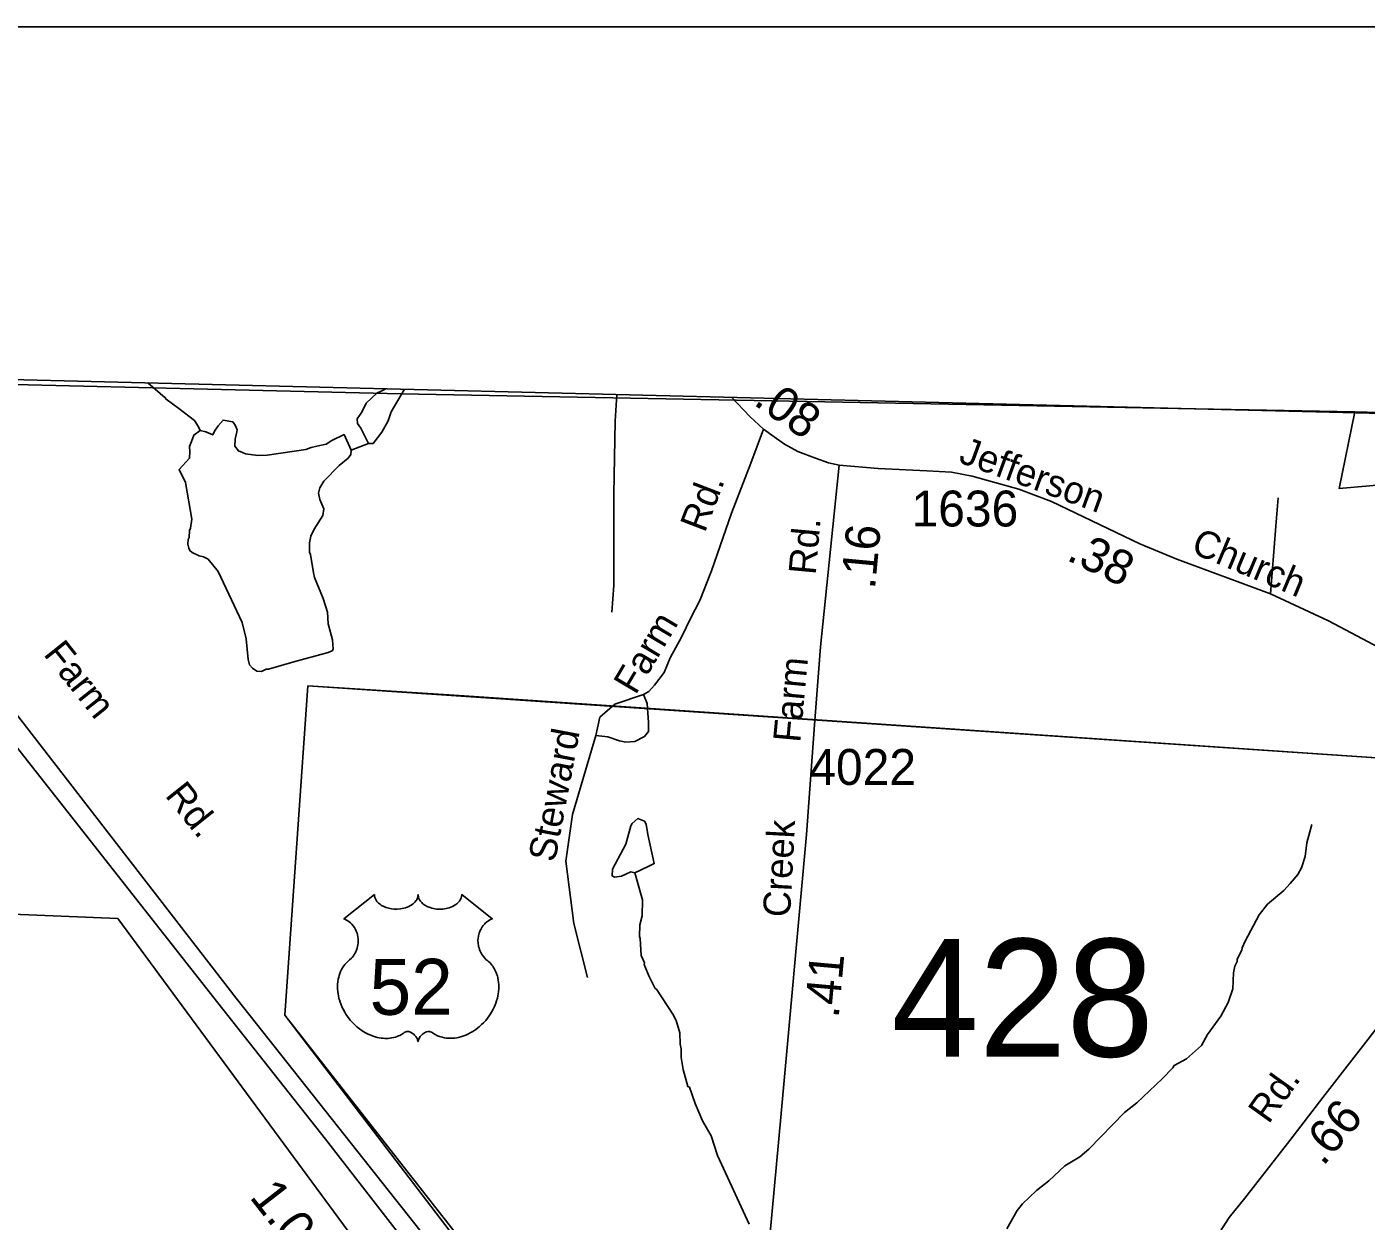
# Model space of a CAD drawing. Extents: x 1547597 to 1699558, y 810033 to 920809.
# Drawn here: x 1598443 to 1603109, y 913656 to 917817 of the extents above; entities that cross this region are included whole.
import ezdxf

# ---------------------------------------------------------------- set-up
doc = ezdxf.new("R2010")
doc.units = 0
for name, color, linetype in [('Exist Boundary Political City Limit New', 7, 'Continuous'), ('Exist Boundary Political CountyLine', 7, 'Continuous'), ('Exist Hydrographic Misc Water Feature', 7, 'Continuous'), ('Exist Road Non-System Type 51', 7, 'Continuous'), ('Exist Road Non-System Type 51 Label', 7, 'Continuous'), ('Exist Road Primary US Divided Attributed', 7, 'Continuous'), ('Exist Road Primary US Mileage Hundredths English Label', 7, 'Continuous'), ('Exist Road Primary US Shield CELL', 7, 'Continuous'), ('Exist Road Primary US Shield Number Label', 7, 'Continuous'), ('Exist Road Secondary Mileage Hundredths English Label', 7, 'Continuous'), ('Exist Road Secondary Structure Standard Bridge Number Label', 7, 'Continuous'), ('Exist Road Secondary Type 41 Attributed', 7, 'Continuous'), ('Exist Road Secondary Type 51 Attributed', 7, 'Continuous'), ('Exist Road Secondary Type 51 Label', 7, 'Continuous'), ('Exist Road Secondary Type 51 Number Label', 7, 'Continuous'), ('Map Preparation Boundary City Limit Buffer Line', 7, 'Continuous'), ('Map Preparation Inset Cut Line', 7, 'Continuous')]:
    doc.layers.add(name, color=color, linetype=linetype)

msp = doc.modelspace()

# ---------------------------------------------------------------- linework, layer by layer
at = {"layer": 'Exist Boundary Political City Limit New'}
for points in [[(1603069.6, 916475.6), (1599745.5, 916538.3), (1595706.2, 916636), (1594404.2, 916690.2), (1594425, 915866), (1593192.4, 915613.7), (1593135.4, 914460), (1593620.5, 914181.6), (1593771.5, 914137), (1593890.5, 914014.5), (1594713.1, 913890.1), (1594744.3, 914550.6), (1596317.7, 914476.4), (1596575, 914836), (1596660, 914757.6)], [(1599835.5, 911651.2), (1599835.5, 911825.5), (1599962.4, 911824.8), (1600204.9, 911821.9), (1601711.3, 911926.4), (1602104.9, 912023.6), (1602248, 912121.1), (1602282.6, 912285.7), (1602240.8, 912419.1), (1602080.9, 912228), (1601824.7, 912117.7), (1601672.3, 912159.7), (1601605.7, 912159.2), (1601441.6, 912395.2), (1601274.3, 912517.2), (1600974.9, 912595.8), (1600532.7, 912817.5), (1599342.5, 914374), (1599422.4, 915521.4), (1599949.5, 915487.3), (1603281.5, 915261.5), (1603332, 916236.8), (1603014.1, 916209.5), (1603069.6, 916475.6)], [(1603332, 916236.8), (1603014.1, 916209.5), (1603069.6, 916475.6), (1604263.4, 916444)], [(1596660, 914757.6), (1596927.8, 915138.2), (1597156.6, 915454), (1597536.5, 915208.5), (1597638.3, 915369), (1597492.5, 915467.5), (1597566.2, 915588.7), (1597350.3, 915710.7), (1597357.8, 915722.5), (1597357.8, 915722.5), (1597603.2, 915609.2), (1597693.8, 915770.5), (1597770.8, 915724.8), (1598064.8, 915484), (1597997.7, 914741.8), (1598760.6, 914710.5), (1599611.7, 913555.7)], [(1602248, 912121.1), (1602282.6, 912285.7), (1602240.8, 912419.1), (1602160, 912320.2), (1602080.9, 912228), (1601910.3, 912153.2), (1601824.7, 912117.7), (1601672.3, 912159.7), (1601605.7, 912159.2), (1601441.6, 912395.2), (1601274.3, 912517.2), (1600974.9, 912595.8), (1600532.7, 912817.5), (1600361, 913079), (1600389, 913094), (1600013.5, 913565.5), (1599989.5, 913547), (1599342.5, 914374), (1599422.4, 915521.4), (1603281.5, 915261.5)]]:
    msp.add_lwpolyline(points, dxfattribs=at)
at = {"layer": 'Exist Boundary Political CountyLine'}
msp.add_lwpolyline([(1645451.8, 915408.7), (1613629.3, 916223.7), (1612893.9, 916242.5), (1609407.8, 916316.7), (1604567.3, 916436.1), (1604121.2, 916447.1), (1597983.7, 916598.5), (1592972, 916723.1), (1585567, 916909.9), (1571995.5, 917226.8)], dxfattribs=at)
at = {"layer": 'Exist Hydrographic Misc Water Feature'}
msp.add_line((1599572.5, 916342.5), (1599633.1, 916366), dxfattribs=at)
for points in [[(1598865.1, 916576.7), (1598925.4, 916525.1), (1598928.2, 916519.6), (1598972.5, 916487.9), (1599026.9, 916446.3), (1599041.8, 916424), (1599046.5, 916410.9)], [(1599693.6, 916556.3), (1599680.2, 916549.4), (1599661.9, 916541.5), (1599625, 916506.5), (1599610.2, 916474.9), (1599593.6, 916451.4), (1599595.2, 916435.3), (1599606.8, 916419), (1599633.1, 916366)], [(1599633.1, 916366), (1599649.4, 916365.9), (1599680.4, 916405), (1599701.4, 916444.5), (1599712.3, 916476.2), (1599758.8, 916554.7)], [(1599046.5, 916410.9), (1599067.3, 916406.3), (1599091.1, 916395.7), (1599097, 916408.1), (1599110.1, 916426.8), (1599127, 916447.5), (1599160.7, 916440.9), (1599166.3, 916433.4), (1599170.1, 916426.8), (1599175.6, 916413), (1599174.9, 916406), (1599169.1, 916380.9), (1599167.3, 916356.6), (1599180.4, 916340.6), (1599194.5, 916333.9), (1599204.4, 916329.7), (1599248.3, 916324.4), (1599280.3, 916325.6), (1599415.3, 916344.3), (1599434, 916351.8), (1599453.8, 916356.6), (1599485.4, 916363.6), (1599505.2, 916376.2), (1599548.2, 916396.8), (1599572.5, 916342.5)], [(1599373.1, 915604.6), (1599285, 915579.3), (1599277, 915579.5), (1599260.8, 915571.9), (1599244.8, 915572.3), (1599229.1, 915582.8), (1599219.3, 915595), (1599213.8, 915613.1), (1599207.8, 915685.3), (1599193.2, 915741.8), (1599109.7, 915920), (1599074.9, 915962.9), (1599059.1, 915971.3), (1599043.2, 915973.8), (1599019.5, 915986.4), (1599011.6, 915992.7), (1599007.8, 916000.8), (1599004.2, 916014.8), (1599004.7, 916030.8), (1599008.9, 916038.7), (1599009.5, 916062.7), (1599013.7, 916070.6), (1599018.5, 916102.5), (1598995.9, 916230), (1598973.4, 916275), (1599010.4, 916314.5), (1599011.1, 916338.4), (1599009.9, 916355.6), (1599017.4, 916372.5), (1599024.9, 916395), (1599046.5, 916410.9)], [(1599572.5, 916342.5), (1599572.4, 916327.8), (1599562.1, 916314.1), (1599531.4, 916289), (1599478, 916234.3), (1599463.4, 916210.7), (1599458.8, 916192.8), (1599464.3, 916170.7), (1599477.5, 916138.4), (1599474.8, 916114.4), (1599443.7, 916067.2), (1599433, 916043.4), (1599428.4, 916019.5), (1599427.6, 915987.5), (1599431.4, 915979.4), (1599441.7, 915915.2), (1599445.3, 915899.1), (1599475.5, 915826.3), (1599490.1, 915777.9), (1599493.1, 915737.8), (1599507.6, 915681.4), (1599510.8, 915649.3), (1599506.7, 915643.4), (1599492.6, 915637.7), (1599373.1, 915604.6)], [(1600561.1, 914870.2), (1600546.9, 914873.5), (1600514.5, 914858.3), (1600490.4, 914854.9), (1600482.5, 914859.1), (1600483.2, 914883.1), (1600529.4, 914970), (1600547.1, 915033.5), (1600551.3, 915041.4), (1600571.7, 915058.9), (1600595.4, 915050.3), (1600601.2, 915040.1), (1600606.3, 915003.9), (1600629, 914902), (1600607.3, 914891.9), (1600561.1, 914870.2)], [(1602919.5, 915038.5), (1602901.9, 914974.9), (1602896.6, 914927), (1602883.6, 914887.3), (1602871, 914863.7), (1602844.2, 914832.4), (1602821.6, 914809), (1602765.4, 914760.4), (1602735.4, 914723.2), (1602687, 914632.5), (1602676.3, 914608.8), (1602676.1, 914600.8), (1602659.3, 914569.2), (1602659.1, 914561.2), (1602650.7, 914545.4), (1602646.1, 914521.5), (1602644.6, 914465.5), (1602627.4, 914418), (1602602.2, 914370.7), (1602556.3, 914307.3), (1602535.5, 914268.4), (1602482.3, 914221.8), (1602439.7, 914199), (1602435.5, 914191.1), (1602398.5, 914152), (1602310.3, 914068.4), (1602267.4, 914035.5), (1602142.1, 913906.8), (1602111.3, 913880.8), (1602058.6, 913849), (1602003.2, 913796.5), (1601960.4, 913763.6), (1601911.2, 913716.8), (1601892.5, 913693.3), (1601856.9, 913630.3)], [(1600561.1, 914870.2), (1600588.4, 914776.3), (1600586.9, 914720.3), (1600578.1, 914688.5), (1600577.1, 914648.6), (1600579.8, 914641.8), (1600583.5, 914582.1), (1600594.7, 914556.1), (1600593.1, 914550.7), (1600609.5, 914511.7), (1600632.4, 914467.1), (1600636.4, 914464.9), (1600694.1, 914377.4), (1600705.5, 914355.1), (1600718.4, 914312.8), (1600719.4, 914272.7), (1600723, 914256.6), (1600722.2, 914226.7), (1600729, 914184.4), (1600745.5, 914126), (1600751.5, 914123.8), (1600771.1, 914066.6), (1600796.5, 914006.5), (1600827.2, 913953.7), (1600849.3, 913885.1), (1600959.2, 913646.2)]]:
    msp.add_lwpolyline(points, dxfattribs=at)
at = {"layer": 'Exist Road Non-System Type 51'}
for points in [[(1600498, 916536.5), (1600493, 916443.7), (1600488.5, 916189.4), (1600488.5, 915871.4), (1600481.6, 915778.1)], [(1601009.3, 916415.8), (1600965.1, 916297.2), (1600898.4, 916123.3), (1600828, 915922.1), (1600787.7, 915818.9), (1600756.4, 915758.3), (1600723.7, 915691), (1600684.1, 915619.5), (1600662.8, 915568.3), (1600629.5, 915523.7), (1600610.3, 915501.7), (1600591, 915491.1)], [(1602775.6, 915841.5), (1602796.9, 916106.6), (1602802.6, 916176.1)], [(1600591, 915491.1), (1600491.5, 915457.5), (1600439.2, 915412.1), (1600425.4, 915348.7), (1600343.8, 915073), (1600320.4, 914911.2), (1600348.5, 914693.3), (1600396.1, 914504.9)], [(1600591, 915491.1), (1600604.3, 915459.4), (1600608.9, 915393.5), (1600608.9, 915362.9), (1600594.3, 915344.9), (1600561.7, 915327), (1600529.8, 915325.6), (1600507.2, 915330.3), (1600467.3, 915344.3), (1600425.4, 915348.7)]]:
    msp.add_lwpolyline(points, dxfattribs=at)
at = {"layer": 'Exist Road Primary US Divided Attributed'}
for points in [[(1600069.8, 913304.4), (1599904.7, 913507.4), (1599172.1, 914433.4), (1598325.7, 915525.9), (1598233, 915642.4)], [(1598286.7, 915461.5), (1599108, 914417.4), (1599483.3, 913942), (1599942.8, 913351.4)]]:
    msp.add_lwpolyline(points, dxfattribs=at)
at = {"layer": 'Exist Road Primary US Shield CELL'}
msp.add_lwpolyline([(1599654.2, 914794.1), (1599654.4, 914789.7), (1599655.5, 914784.5), (1599656.3, 914781.8), (1599658.8, 914776.7), (1599662.8, 914770.6), (1599668.4, 914764.6), (1599674.7, 914759.4), (1599679, 914756.6), (1599686.3, 914752.7), (1599694.5, 914749.3), (1599703.7, 914746.7), (1599713, 914744.8), (1599723.2, 914743.6), (1599733.3, 914743.5), (1599744.3, 914744.3), (1599756.3, 914746.6), (1599761.9, 914748), (1599768.1, 914750.2), (1599773.9, 914752.6), (1599780.2, 914755.9), (1599785.3, 914759.2), (1599789.3, 914762.1), (1599794.9, 914767.5), (1599799.4, 914773.1), (1599801.3, 914776.2), (1599803, 914779.2), (1599805.2, 914785.7), (1599805.8, 914788.5), (1599806.3, 914794.4), (1599806.6, 914789.4), (1599807.1, 914786.3), (1599807.9, 914783.3), (1599809.2, 914780.1), (1599811.5, 914775.6), (1599814, 914771.8), (1599818.7, 914766.2), (1599821.7, 914763.5), (1599824.4, 914761.3), (1599831.6, 914756.3), (1599840, 914752.1), (1599844.2, 914750.2), (1599848.4, 914748.7), (1599853.8, 914747.1), (1599859.4, 914745.8), (1599864.9, 914744.8), (1599870.6, 914744), (1599876.4, 914743.6), (1599881.1, 914743.5), (1599886.8, 914743.5), (1599892.2, 914743.8), (1599897.6, 914744.5), (1599903.7, 914745.5), (1599908.5, 914746.5), (1599914.9, 914748.2), (1599920.7, 914750.3), (1599925.8, 914752.5), (1599932.3, 914755.9), (1599937.7, 914759.3), (1599941.6, 914762.4), (1599946.2, 914766.7), (1599950.6, 914771.8), (1599953.2, 914775.5), (1599955, 914779.3), (1599956.7, 914783.3), (1599957.7, 914787.6), (1599958.2, 914791.3), (1599958.3, 914794.5), (1600064.6, 914709.8), (1600062.1, 914708.8), (1600056.3, 914706), (1600051.8, 914703.3), (1600044.4, 914698.2), (1600041.3, 914695.3), (1600038.2, 914692.4), (1600035.3, 914689.3), (1600032.7, 914686.3), (1600029.7, 914682), (1600026.9, 914677.8), (1600024.2, 914673.1), (1600022.2, 914669), (1600019, 914660.4), (1600017.4, 914655), (1600016.4, 914650.4), (1600015.1, 914641), (1600014.8, 914636.4), (1600014.8, 914632), (1600015.1, 914627.3), (1600015.5, 914622.8), (1600016.3, 914618), (1600017.1, 914613.9), (1600018.4, 914608.8), (1600020.3, 914602.9), (1600022.6, 914597.2), (1600027.5, 914588), (1600033.7, 914578.5), (1600038.2, 914573.3), (1600042.6, 914568.7), (1600049.1, 914563.2), (1600052.7, 914560.1), (1600056.7, 914556), (1600063.4, 914548.3), (1600066.1, 914544.6), (1600068.8, 914540.5), (1600071.3, 914536.3), (1600073.9, 914531.8), (1600075.9, 914527.9), (1600079.6, 914518.8), (1600082.3, 914509.9), (1600083.6, 914505.3), (1600085.6, 914494.8), (1600086.3, 914489.7), (1600087.1, 914479.5), (1600087.2, 914467.2), (1600086.2, 914455.5), (1600084, 914441.9), (1600082.2, 914433.7), (1600079.4, 914424.2), (1600076.7, 914416), (1600071.8, 914403.9), (1600067.5, 914395.1), (1600062, 914384.8), (1600058.1, 914378.6), (1600053.7, 914371.9), (1600048.1, 914364.3), (1600041.6, 914356.1), (1600033.7, 914347.5), (1600027.4, 914341.2), (1600019.1, 914333.7), (1600014.1, 914329.6), (1600006.9, 914324.2), (1599997.1, 914317.7), (1599987.5, 914312.1), (1599979.2, 914307.9), (1599972, 914304.7), (1599962.5, 914301.2), (1599946.8, 914296.8), (1599941.1, 914295.6), (1599934.4, 914294.6), (1599928, 914294), (1599921.9, 914293.6), (1599913.6, 914293.6), (1599905.4, 914294.2), (1599897.6, 914295.4), (1599889.5, 914297.1), (1599881, 914299.6), (1599873.3, 914302.6), (1599865.5, 914306.4), (1599852.4, 914314.7), (1599848.6, 914316.7), (1599846.4, 914317.3), (1599841.4, 914317.5), (1599836.6, 914316.5), (1599831.7, 914314.6), (1599828.7, 914313), (1599824.8, 914310.5), (1599821.8, 914308.1), (1599818.2, 914304.6), (1599815.7, 914301.7), (1599813.7, 914299.5), (1599810, 914293.6), (1599808.7, 914290.9), (1599807.3, 914287.3), (1599806.1, 914282), (1599804.5, 914288.7), (1599802.5, 914293.1), (1599800.3, 914296.8), (1599797.9, 914300.2), (1599794.2, 914304.4), (1599790.9, 914307.6), (1599786.9, 914310.9), (1599782.6, 914313.5), (1599779.2, 914315.2), (1599776, 914316.4), (1599772.2, 914317.4), (1599769.1, 914317.6), (1599766.5, 914317.5), (1599762.9, 914316.7), (1599758.1, 914313.3), (1599753.6, 914310.1), (1599748.6, 914307.1), (1599742.7, 914303.9), (1599738.4, 914301.9), (1599733.3, 914299.9), (1599727.2, 914297.9), (1599720.7, 914296.2), (1599714, 914294.9), (1599708.1, 914293.9), (1599701.7, 914293.4), (1599696, 914293.2), (1599690.1, 914293.2), (1599684.5, 914293.7), (1599678, 914294.2), (1599670, 914295.4), (1599663.3, 914296.9), (1599656.3, 914298.8), (1599649.1, 914301.1), (1599641.4, 914304), (1599631.7, 914308.3), (1599625, 914311.7), (1599614.4, 914317.8), (1599601.9, 914326.4), (1599592.6, 914334), (1599585.7, 914340.2), (1599575.6, 914350.5), (1599569.7, 914357.2), (1599560.3, 914369.3), (1599554.4, 914378), (1599550.5, 914384.4), (1599544.9, 914394.7), (1599541.8, 914401.2), (1599537.7, 914410.6), (1599534.6, 914419.2), (1599531.9, 914427.4), (1599530.5, 914432.6), (1599528.5, 914441.7), (1599527.3, 914448.2), (1599526.1, 914457), (1599525.4, 914466.4), (1599525.3, 914475), (1599525.5, 914482.1), (1599526.3, 914490.5), (1599527.8, 914499.3), (1599529.5, 914506.9), (1599531, 914512.4), (1599533.2, 914519.1), (1599536.2, 914526.4), (1599539.7, 914533.4), (1599543.1, 914539.3), (1599547.3, 914545.6), (1599551.5, 914550.9), (1599556.9, 914556.8), (1599562.5, 914562.2), (1599567.7, 914566.4), (1599573.9, 914572.4), (1599577.1, 914576.1), (1599580.9, 914581.2), (1599584, 914585.9), (1599586.4, 914590.1), (1599589.7, 914596.3), (1599591.6, 914601), (1599594.1, 914608.1), (1599595.3, 914613.1), (1599596.6, 914619.6), (1599597.4, 914625.7), (1599597.7, 914633.3), (1599597.5, 914639.6), (1599596.7, 914646.9), (1599595.3, 914654), (1599593.6, 914660.1), (1599591, 914667.1), (1599588.6, 914672.3), (1599584.5, 914679.3), (1599580, 914685.7), (1599575.3, 914691), (1599570.6, 914695.7), (1599566.1, 914699.2), (1599561.8, 914702.3), (1599556.4, 914705.6), (1599551.2, 914708.2), (1599547.9, 914709.5)], close=True, dxfattribs=at)
at = {"layer": 'Exist Road Secondary Type 41 Attributed'}
msp.add_lwpolyline([(1601273.1, 916290.2), (1601208.3, 915657.5), (1601186.6, 915385.8), (1601158.8, 915003.9), (1601070.2, 914019), (1601009.2, 913364), (1600996.4, 913334.3)], dxfattribs=at)
at = {"layer": 'Exist Road Secondary Type 51 Attributed'}
for points in [[(1600897.6, 916526.6), (1600961.8, 916459.2), (1601009.3, 916415.8), (1601046, 916389.2), (1601083, 916363.3), (1601129.5, 916337.3), (1601190.1, 916314.4), (1601235.5, 916298.4), (1601273.1, 916290.2)], [(1601273.1, 916290.2), (1601409.3, 916278.5), (1601577.9, 916271), (1601663.8, 916265.3), (1601736.6, 916252.2), (1601898.6, 916206.4), (1602013.1, 916163.8), (1602320.8, 916016.6), (1602449.6, 915962.2), (1602775.6, 915841.5), (1602976.9, 915747.4), (1603271.4, 915592.8), (1603556.2, 915442.2), (1603761.5, 915336.7)], [(1603761.5, 915336.7), (1603688.3, 915142.4), (1603607.7, 914975.9), (1603576.6, 914916.2), (1603525.5, 914833.1), (1603404, 914662.5), (1603175.7, 914368), (1602957.3, 914087.4), (1602843.1, 913938.1), (1602685.6, 913736.4), (1602631.6, 913669.3), (1602576.8, 913585.1), (1602547.4, 913535.1), (1602516.3, 913470.5), (1602484.8, 913397.3), (1602453.3, 913279.1), (1602425.1, 913144.5), (1602406.7, 913050.8), (1602349, 912772.2), (1602294.3, 912503), (1602262.5, 912349.6), (1602207.9, 912248.1)]]:
    msp.add_lwpolyline(points, dxfattribs=at)
at = {"layer": 'Map Preparation Boundary City Limit Buffer Line'}
for points in [[(1603069.6, 916475.6), (1599745.5, 916538.3), (1595706.2, 916636), (1594404.2, 916690.2), (1594425, 915866), (1593192.4, 915613.7), (1593135.4, 914460), (1593620.5, 914181.6), (1593771.5, 914137), (1593890.5, 914014.5), (1594713.1, 913890.1), (1594744.3, 914550.6), (1596317.7, 914476.4), (1596575, 914836), (1596660, 914757.6)], [(1599835.5, 911651.2), (1599835.5, 911825.5), (1599962.4, 911824.8), (1600204.9, 911821.9), (1601711.3, 911926.4), (1602104.9, 912023.6), (1602248, 912121.1), (1602282.6, 912285.7), (1602240.8, 912419.1), (1602080.9, 912228), (1601824.7, 912117.7), (1601672.3, 912159.7), (1601605.7, 912159.2), (1601441.6, 912395.2), (1601274.3, 912517.2), (1600974.9, 912595.8), (1600532.7, 912817.5), (1599342.5, 914374), (1599422.4, 915521.4), (1599949.5, 915487.3), (1603281.5, 915261.5), (1603332, 916236.8), (1603014.1, 916209.5), (1603069.6, 916475.6)], [(1603332, 916236.8), (1603014.1, 916209.5), (1603069.6, 916475.6), (1604263.4, 916444)], [(1596660, 914757.6), (1596927.8, 915138.2), (1597156.6, 915454), (1597536.5, 915208.5), (1597638.3, 915369), (1597492.5, 915467.5), (1597566.2, 915588.7), (1597350.3, 915710.7), (1597357.8, 915722.5), (1597357.8, 915722.5), (1597603.2, 915609.2), (1597693.8, 915770.5), (1597770.8, 915724.8), (1598064.8, 915484), (1597997.7, 914741.8), (1598760.6, 914710.5), (1599611.7, 913555.7)], [(1602248, 912121.1), (1602282.6, 912285.7), (1602240.8, 912419.1), (1602160, 912320.2), (1602080.9, 912228), (1601910.3, 912153.2), (1601824.7, 912117.7), (1601672.3, 912159.7), (1601605.7, 912159.2), (1601441.6, 912395.2), (1601274.3, 912517.2), (1600974.9, 912595.8), (1600532.7, 912817.5), (1600361, 913079), (1600389, 913094), (1600013.5, 913565.5), (1599989.5, 913547), (1599342.5, 914374), (1599422.4, 915521.4), (1603281.5, 915261.5)]]:
    msp.add_lwpolyline(points, dxfattribs=at)
at = {"layer": 'Map Preparation Inset Cut Line'}
msp.add_lwpolyline([(1633724, 874749.3), (1571208, 874749.3), (1571208, 917817.4), (1633724, 917817.4)], close=True, dxfattribs=at)

# ---------------------------------------------------------------- texts
at = {"layer": 'Exist Road Non-System Type 51 Label'}
for s, rotation, p in [('Rd.', 69.0325, (1600804.9, 916051.9)), ('Farm', 59.2129, (1600563.7, 915486.6)), ('Farm', 308.5612, (1598498.5, 915631.1)), ('Steward', 79.2486, (1600282.9, 914904.4)), ('Rd.', 308.5386, (1598922, 915138.9))]:
    msp.add_text(s, height=95, rotation=rotation, dxfattribs=at).set_placement(p)
at = {"layer": 'Exist Road Primary US Mileage Hundredths English Label'}
msp.add_text('1.06', height=125, rotation=307.8804, dxfattribs=at).set_placement((1599216.3, 913740.3))
at = {"layer": 'Exist Road Primary US Shield Number Label'}
msp.add_text('52', height=195, dxfattribs=at).set_placement((1599637, 914375.4))
at = {"layer": 'Exist Road Secondary Mileage Hundredths English Label'}
for s, rotation, p in [('.08', 324.9978, (1600970.4, 916503.9)), ('.16', 84.606, (1601397.5, 915855.8)), ('.38', 334.0694, (1602061, 915961.5)), ('.41', 84.8593, (1601270.9, 914361.9)), ('.66', 49.7192, (1602958.6, 913845.3))]:
    msp.add_text(s, height=120, rotation=rotation, dxfattribs=at).set_placement(p)
at = {"layer": 'Exist Road Secondary Structure Standard Bridge Number Label'}
msp.add_text('428', height=410.1, dxfattribs=at).set_placement((1601454.7, 914229.9))
at = {"layer": 'Exist Road Secondary Type 51 Label'}
for s, rotation, p in [('Jefferson', 340.0361, (1601685.4, 916301.4)), ('Rd.', 84.8665, (1601191, 915906.1)), ('Church', 337.2556, (1602494.5, 915986.8)), ('Farm', 84.7198, (1601137.1, 915321.8)), ('Creek', 86.9544, (1601101.8, 914713.7)), ('Rd.', 54.3853, (1602768.6, 913992.1))]:
    msp.add_text(s, height=95, rotation=rotation, dxfattribs=at).set_placement(p)
at = {"layer": 'Exist Road Secondary Type 51 Number Label'}
for s, p in [('1636', (1601525, 916076.6)), ('4022', (1601168.8, 915176.4))]:
    msp.add_text(s, height=125, dxfattribs=at).set_placement(p)

doc.saveas('drawing.dxf')
